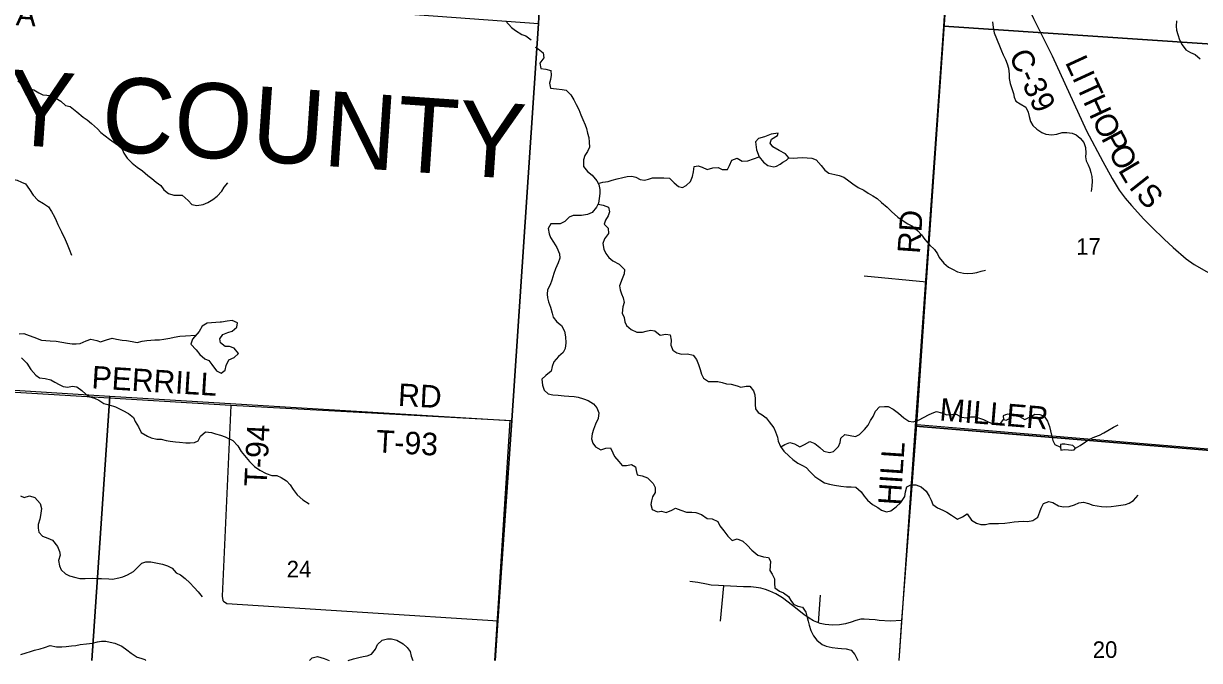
# Model space of a CAD drawing. Extents: x 114604 to 551442, y 316898 to 567001.
# Drawn here: x 248711 to 264381, y 317643 to 326127 of the extents above; entities that cross this region are included whole.
import ezdxf

# ---------------------------------------------------------------- set-up
doc = ezdxf.new("R2010")
doc.units = 0
for name, color, linetype in [('_CIVIL_CONSTRUCTION', 7, 'Continuous'), ('GE_P_Alignment_1000_Cardinal_Points', 7, 'Continuous'), ('GE_P_Alignment_100_Distances', 7, 'Continuous'), ('GE_P_Alignment_500_Bearings', 7, 'Continuous'), ('GE_P_Alignment_500_Distances', 7, 'Continuous'), ('MT_X_Edge_Line', 7, 'Continuous'), ('PM_P_Cells', 7, 'Continuous'), ('PM_P_CL_Double_Solid', 7, 'Continuous'), ('PM_P_Crosswalk', 7, 'Continuous'), ('PV_X_Curb', 7, 'Continuous'), ('RS_Raster1', 7, 'Continuous'), ('SN_P_Signs', 7, 'Continuous')]:
    doc.layers.add(name, color=color, linetype=linetype)

msp = doc.modelspace()

# ---------------------------------------------------------------- linework, layer by layer
at = {"layer": '_CIVIL_CONSTRUCTION'}
for points in [[(255576, 326126), (255619, 326880), (255660, 327434)], [(254998, 317643), (255035, 318171), (255219, 320835), (255576, 326126)]]:
    msp.add_lwpolyline(points, dxfattribs=at)
at = {"layer": 'GE_P_Alignment_1000_Cardinal_Points'}
for p, q in [((260743, 322682), (259912, 322763)), ((255219, 320835), (251475, 321041)), ((257998, 318168), (258042, 318636)), ((259305, 318145), (259333, 318515))]:
    msp.add_line(p, q, dxfattribs=at)
for points in [[(251475, 321041), (245728, 321388), (239269, 321854), (232051, 322320)], [(251475, 321041), (251358, 318501), (251368, 318441), (251377, 318435), (251422, 318401), (255035, 318171)], [(266064, 320327), (263740, 320518), (260613, 320782)], [(260414, 318174), (260258, 318169), (260113, 318177), (260058, 318184), (259979, 318190), (259914, 318193), (259868, 318192), (259804, 318177), (259738, 318152), (259665, 318132), (259585, 318116), (259490, 318114), (259393, 318122), (259327, 318137), (259305, 318145), (259239, 318172), (259178, 318205), (259110, 318257), (258957, 318377), (258823, 318476), (258738, 318530), (258658, 318566), (258596, 318590), (258537, 318605), (258473, 318615), (258403, 318623), (258306, 318626), (258042, 318636), (257973, 318640), (257874, 318646), (257811, 318660), (257696, 318684), (257591, 318695)]]:
    msp.add_lwpolyline(points, dxfattribs=at)
at = {"layer": 'GE_P_Alignment_500_Bearings'}
for points in [[(261132, 328307), (261573, 327416), (261716, 327125), (262054, 326432), (262170, 326196), (262416, 325696), (262876, 324699), (263093, 324291), (263216, 324062), (263311, 323908), (263390, 323803), (263475, 323702), (263641, 323521), (263745, 323416), (263910, 323256), (264030, 323144), (264203, 322993), (264310, 322916), (264640, 322731), (264915, 322584), (265550, 322242), (265840, 322089), (265986, 322013), (266170, 321923)], [(260379, 317643), (260414, 318174), (260613, 320782), (260743, 322682), (260999, 326370), (261069, 327423), (261072, 327465)]]:
    msp.add_lwpolyline(points, dxfattribs=at)
at = {"layer": 'GE_P_Alignment_500_Distances'}
for points in [[(254997, 317643), (255033, 318174), (255217, 320838), (255575, 326129), (255618, 326883), (255762, 328822), (255814, 329636), (256093, 333696), (256117, 334074), (256218, 335558), (256303, 336752), (258945, 336578), (261509, 336398), (261665, 336387), (261934, 336365), (262021, 336358), (263979, 336197), (264282, 336173), (264415, 336162)], [(223195, 317643), (223490, 322917), (223643, 325525), (223790, 328228), (226718, 328004), (234342, 327551), (235162, 327503), (237015, 327375), (239655, 327214), (242307, 327039), (247583, 326697), (250997, 326464), (255575, 326129), (255217, 320838), (255033, 318174), (254997, 317643)]]:
    msp.add_lwpolyline(points, dxfattribs=at)
at = {"layer": 'MT_X_Edge_Line'}
for points in [[(258795, 324252), (258831, 324280), (258877, 324306), (258909, 324338), (258865, 324392), (258782, 324434), (258696, 324485), (258662, 324535), (258678, 324589), (258760, 324635), (258765, 324669), (258675, 324653), (258583, 324617), (258505, 324595), (258467, 324551), (258476, 324445), (258514, 324351), (258571, 324279), (258629, 324235)], [(258629, 324235), (258709, 324219), (258746, 324228), (258795, 324252)], [(250962, 321923), (250942, 321857), (251011, 321783), (251061, 321717), (251127, 321659), (251179, 321637), (251219, 321585), (251281, 321501), (251345, 321469), (251399, 321512), (251413, 321572), (251446, 321648), (251516, 321680), (251574, 321733), (251520, 321804), (251456, 321824), (251396, 321824), (251334, 321876), (251328, 321926), (251368, 321986), (251435, 322013), (251491, 322031), (251553, 322083), (251563, 322139), (251493, 322173), (251425, 322163), (251351, 322151), (251333, 322150)], [(251333, 322150), (251159, 322134), (251092, 322096), (251052, 322027), (250962, 321923)], [(261769, 320854), (261807, 320844), (261841, 320860), (261869, 320888), (261867, 320914), (261827, 320922), (261794, 320916), (261764, 320904)], [(261764, 320904), (261769, 320854)], [(262530, 320486), (262534, 320446), (262580, 320452), (262634, 320447), (262680, 320445), (262712, 320449), (262728, 320473), (262694, 320507), (262636, 320515), (262588, 320524), (262550, 320524)], [(262550, 320524), (262530, 320522), (262530, 320486)]]:
    msp.add_lwpolyline(points, dxfattribs=at)
at = {"layer": 'PM_P_Cells'}
for points in [[(255137, 326160), (255214, 326073), (255268, 326036), (255352, 325980), (255404, 325962), (255476, 325910)], [(261622, 326148), (261632, 326074), (261643, 326004), (261718, 325832), (261742, 325762), (261764, 325710), (261794, 325646), (261819, 325589), (261837, 325533), (261845, 325451), (261846, 325397), (261858, 325329), (261882, 325263), (261904, 325197), (261913, 325147), (261933, 325095), (261993, 325056), (262067, 325012), (262098, 324946), (262112, 324890), (262128, 324824), (262159, 324768), (262213, 324718), (262279, 324675), (262335, 324653), (262414, 324645), (262478, 324655), (262552, 324674), (262614, 324676), (262684, 324666), (262740, 324646), (262793, 324602), (262839, 324543), (262861, 324477), (262866, 324401), (262864, 324351), (262872, 324297), (262896, 324243), (262920, 324193), (262935, 324141), (262947, 324089), (262951, 324029), (262947, 323961), (262936, 323889)], [(264074, 326165), (264070, 326092), (264074, 326040), (264092, 325982), (264117, 325908), (264149, 325842), (264197, 325778), (264262, 325742), (264324, 325715), (264388, 325659)], [(255528, 325811), (255568, 325791), (255634, 325737), (255645, 325669), (255591, 325599), (255603, 325529), (255669, 325519), (255736, 325501), (255742, 325441), (255732, 325383), (255720, 325331), (255734, 325267), (255811, 325256), (255887, 325250), (255941, 325238), (256005, 325178), (256042, 325111), (256076, 325049), (256110, 324983), (256139, 324913), (256165, 324847), (256195, 324779), (256212, 324729), (256228, 324669), (256242, 324609), (256250, 324546), (256251, 324482), (256225, 324422), (256191, 324368), (256173, 324313), (256175, 324224), (256224, 324156), (256290, 324106), (256349, 324034), (256377, 323982), (256389, 323916), (256389, 323862), (256382, 323795), (256372, 323733), (256348, 323682), (256288, 323612), (256224, 323584), (256146, 323572), (256034, 323572), (255984, 323549), (255926, 323491), (255860, 323461), (255739, 323461), (255700, 323395), (255714, 323327), (255732, 323277), (255774, 323215), (255817, 323143), (255851, 323061), (255859, 323003), (255836, 322939), (255802, 322861), (255778, 322799), (255752, 322711), (255730, 322647), (255695, 322581), (255689, 322523), (255693, 322473), (255707, 322419), (255732, 322351), (255756, 322270), (255768, 322216), (255819, 322154), (255879, 322104), (255921, 322028), (255934, 321956), (255936, 321872), (255928, 321800), (255902, 321746), (255838, 321692), (255779, 321620), (255757, 321560), (255743, 321496), (255671, 321438), (255617, 321390), (255625, 321310), (255650, 321244), (255704, 321196), (255764, 321182), (255834, 321177), (255915, 321169), (255977, 321165), (256049, 321159), (256101, 321151), (256175, 321130), (256234, 321104), (256304, 321060), (256352, 321010), (256378, 320940), (256369, 320868), (256333, 320790), (256307, 320722), (256289, 320664), (256280, 320596), (256296, 320540), (256332, 320487)], [(248636, 325364), (248718, 325296), (248774, 325264), (248848, 325246), (248914, 325202), (248968, 325178), (249020, 325171), (249072, 325169), (249142, 325133), (249206, 325091), (249272, 325035), (249334, 325021), (249422, 324953), (249508, 324879), (249560, 324844), (249617, 324794), (249697, 324724), (249741, 324674), (249801, 324632), (249855, 324586), (249963, 324510), (250027, 324452), (250049, 324402), (250091, 324332), (250157, 324266), (250225, 324214), (250297, 324167), (250367, 324103), (250419, 324065), (250479, 324015), (250541, 323969), (250582, 323913), (250642, 323865), (250712, 323843), (250768, 323841), (250827, 323840), (250904, 323770), (250952, 323718), (251022, 323702), (251105, 323718), (251167, 323742), (251235, 323785), (251293, 323829), (251355, 323895), (251384, 323949), (251434, 324006)], [(256370, 323995), (256429, 324013), (256501, 324025), (256557, 324041), (256623, 324059), (256695, 324075), (256755, 324091), (256817, 324096), (256872, 324080), (256928, 324050), (256986, 324040), (257040, 324056), (257094, 324073), (257172, 324071), (257242, 324073), (257317, 324069), (257383, 324006), (257437, 323956), (257491, 323944), (257543, 323970), (257599, 324022), (257627, 324090), (257637, 324154), (257649, 324222), (257701, 324232), (257753, 324215), (257821, 324183), (257895, 324203), (257967, 324209), (258020, 324185), (258092, 324182), (258118, 324236), (258151, 324306), (258220, 324332), (258288, 324294), (258362, 324298), (258514, 324351)], [(258909, 324338), (258973, 324334), (259025, 324337), (259093, 324341), (259154, 324339), (259214, 324333), (259274, 324313), (259338, 324236), (259389, 324176), (259443, 324132), (259521, 324116), (259579, 324102), (259642, 324083), (259710, 324033), (259764, 323991), (259833, 323945), (259909, 323906), (259967, 323868), (260027, 323834), (260086, 323798), (260146, 323745), (260220, 323679), (260279, 323625), (260363, 323549), (260420, 323506), (260494, 323460), (260556, 323426), (260629, 323364), (260677, 323311), (260723, 323251), (260784, 323181), (260850, 323117), (260888, 323061), (260913, 323009), (260975, 322936), (261037, 322884), (261088, 322854), (261156, 322818), (261238, 322801), (261290, 322799), (261360, 322803), (261416, 322811), (261470, 322827), (261529, 322844)], [(248236, 324075), (248316, 324065), (248378, 324059), (248442, 324055), (248498, 324053), (248564, 324052), (248626, 324042), (248686, 324016), (248738, 323992), (248790, 323916), (248840, 323840), (248902, 323776), (248978, 323728), (249046, 323684), (249086, 323622), (249122, 323554), (249145, 323504), (249169, 323450), (249219, 323352), (249265, 323250), (249291, 323188), (249321, 323124), (249349, 323042)], [(256367, 323721), (256436, 323707), (256504, 323681), (256518, 323619), (256501, 323565), (256467, 323509), (256449, 323453), (256503, 323403), (256506, 323331), (256454, 323261), (256432, 323199), (256444, 323121), (256469, 323063), (256511, 323009), (256565, 322966), (256647, 322922), (256718, 322852), (256714, 322792), (256688, 322728), (256651, 322632), (256663, 322582), (256681, 322526), (256703, 322472), (256714, 322410), (256696, 322352), (256688, 322269), (256714, 322211), (256723, 322153), (256745, 322103), (256807, 322053), (256885, 322017), (256958, 322016), (257010, 322028), (257064, 322044), (257122, 322032), (257196, 321976), (257270, 321989), (257327, 321979), (257343, 321909), (257337, 321841), (257363, 321775), (257416, 321741), (257478, 321725), (257560, 321728), (257636, 321708), (257677, 321650), (257707, 321584), (257729, 321518), (257747, 321458), (257774, 321405), (257840, 321359), (257902, 321357), (257962, 321357), (258021, 321347), (258077, 321328), (258141, 321324), (258219, 321300), (258271, 321282), (258339, 321296), (258390, 321295), (258436, 321237), (258454, 321183), (258460, 321123), (258459, 321055), (258465, 320997), (258501, 320947), (258553, 320915), (258606, 320874), (258646, 320820), (258710, 320742), (258733, 320688), (258759, 320616), (258767, 320566), (258799, 320494), (258844, 320431), (258912, 320365), (258963, 320321), (259031, 320273), (259089, 320241), (259141, 320212), (259192, 320158), (259256, 320092), (259320, 320048), (259385, 320011), (259453, 319991), (259517, 319977), (259601, 319967), (259679, 319958), (259738, 319958), (259800, 319952), (259872, 319890), (259914, 319834), (259957, 319777), (260025, 319719), (260093, 319679), (260144, 319645), (260212, 319625), (260270, 319636), (260338, 319688), (260402, 319748), (260456, 319826)], [(248651, 321995), (248717, 321997), (248787, 321973), (248849, 321949), (248949, 321911), (249067, 321900), (249145, 321896), (249223, 321882), (249299, 321868), (249361, 321861), (249414, 321859), (249468, 321867), (249546, 321903), (249606, 321921), (249686, 321905), (249738, 321888), (249818, 321916), (249892, 321936), (249948, 321922), (250024, 321910), (250085, 321907), (250157, 321891), (250227, 321879), (250291, 321897), (250353, 321907), (250409, 321910), (250463, 321914), (250523, 321916), (250579, 321922), (250659, 321936), (250719, 321950), (250796, 321963), (250868, 321967), (251009, 321977)], [(248686, 321674), (248754, 321602), (248808, 321520), (248874, 321445), (248926, 321409), (249000, 321399), (249074, 321381), (249130, 321349), (249184, 321317), (249240, 321291), (249300, 321283), (249358, 321298), (249422, 321288), (249490, 321238), (249542, 321190), (249596, 321154), (249656, 321138), (249714, 321112), (249782, 321067), (249854, 321047), (249936, 321021), (250034, 320975), (250112, 320935), (250176, 320879), (250200, 320827), (250242, 320757), (250280, 320681), (250362, 320629), (250414, 320608), (250488, 320590), (250544, 320590), (250610, 320574), (250666, 320564), (250734, 320554), (250790, 320551), (250872, 320543), (250930, 320541), (250988, 320547), (251040, 320567), (251070, 320629), (251135, 320688), (251217, 320678), (251269, 320662), (251337, 320644), (251399, 320624), (251499, 320573), (251565, 320501), (251613, 320425), (251724, 320293), (251788, 320225), (251858, 320179), (251946, 320135), (252020, 320105), (252086, 320108), (252144, 320082), (252214, 320034), (252266, 319982), (252306, 319922), (252358, 319848), (252434, 319782), (252516, 319728)], [(258802, 320489), (258856, 320519), (258922, 320545), (258986, 320527), (259054, 320491), (259116, 320521), (259188, 320558), (259254, 320534), (259321, 320480), (259375, 320432), (259453, 320414), (259505, 320429), (259571, 320495), (259591, 320547), (259601, 320605), (259655, 320653), (259725, 320639), (259799, 320627), (259851, 320654), (259919, 320722), (259965, 320778), (259997, 320838), (260033, 320892), (260062, 320964), (260116, 321020), (260182, 321028), (260233, 321027), (260301, 320991), (260371, 320939), (260440, 320875), (260506, 320832), (260568, 320820), (260644, 320848), (260768, 320916), (260818, 320939), (260878, 320959), (260942, 320941), (261013, 320913), (261075, 320921), (261141, 320924), (261209, 320884), (261277, 320874), (261328, 320888), (261396, 320888), (261448, 320873), (261504, 320853), (261576, 320819), (261645, 320789), (261717, 320782), (261769, 320854)], [(261867, 320914), (261981, 320894), (262053, 320853), (262133, 320893), (262189, 320923), (262255, 320921), (262310, 320897), (262356, 320832), (262384, 320760), (262411, 320644), (262427, 320574), (262455, 320522), (262530, 320486)], [(262728, 320473), (262792, 320505), (262862, 320555), (262914, 320589), (262988, 320620), (263050, 320644), (263106, 320676), (263158, 320708), (263234, 320750), (263296, 320781)], [(256332, 320487), (256402, 320447), (256470, 320473), (256531, 320477), (256565, 320411), (256587, 320361), (256644, 320292), (256686, 320242), (256748, 320242), (256814, 320254), (256868, 320222), (256874, 320172), (256889, 320117), (256955, 320103), (257027, 320075), (257100, 320001), (257130, 319949), (257126, 319879), (257094, 319825), (257080, 319771), (257071, 319719), (257089, 319653), (257161, 319624), (257213, 319632), (257273, 319616), (257348, 319646), (257400, 319670), (257472, 319645), (257546, 319617), (257616, 319617), (257672, 319615), (257747, 319586), (257819, 319534), (257889, 319532), (257963, 319496), (257990, 319438), (258044, 319371), (258094, 319301), (258155, 319243), (258221, 319263), (258295, 319232), (258356, 319178), (258416, 319112), (258496, 319048), (258571, 319025), (258637, 319015), (258665, 318965), (258659, 318899), (258657, 318843), (258688, 318793), (258720, 318731), (258718, 318669), (258723, 318609), (258785, 318566), (258837, 318546), (258905, 318494), (258936, 318444), (258972, 318392), (259028, 318368), (259090, 318355), (259137, 318289), (259149, 318235), (259167, 318167), (259181, 318115), (259204, 318041), (259238, 317971), (259282, 317916), (259355, 317858), (259407, 317836), (259487, 317818), (259561, 317808), (259612, 317801), (259674, 317797), (259738, 317781), (259788, 317721), (259813, 317669), (259827, 317643)], [(248669, 319838), (248721, 319816), (248789, 319838), (248862, 319814), (248935, 319736), (248949, 319668), (248939, 319576), (248929, 319526), (248907, 319454), (248905, 319404), (248914, 319354), (248962, 319300), (249034, 319272), (249096, 319248), (249166, 319160), (249192, 319096), (249198, 319046), (249176, 318974), (249192, 318904), (249213, 318850), (249271, 318798), (249323, 318772), (249407, 318748), (249461, 318736), (249534, 318736), (249626, 318739), (249682, 318735), (249748, 318733), (249846, 318729), (249898, 318727), (249982, 318746), (250034, 318758), (250098, 318784), (250175, 318828), (250225, 318879), (250289, 318939), (250339, 318959), (250409, 318955), (250495, 318939), (250561, 318928), (250629, 318906), (250693, 318874), (250747, 318810), (250803, 318786), (250867, 318734), (250927, 318678), (250983, 318614), (251039, 318556), (251091, 318492)], [(260456, 319826), (260463, 319890), (260481, 319956), (260533, 319982), (260601, 319982), (260672, 319955), (260740, 319899), (260780, 319833), (260805, 319777), (260827, 319721), (260891, 319676), (260961, 319646), (261014, 319618), (261076, 319580), (261156, 319525), (261224, 319557), (261284, 319595), (261341, 319511), (261411, 319471), (261467, 319454), (261529, 319454), (261582, 319470), (261642, 319470), (261702, 319466), (261788, 319473), (261856, 319483), (261910, 319489), (261968, 319493), (262038, 319499), (262091, 319496), (262161, 319506), (262225, 319552), (262254, 319622), (262270, 319674), (262302, 319736), (262374, 319762), (262428, 319746), (262503, 319703), (262569, 319691), (262643, 319693), (262717, 319717), (262775, 319744), (262837, 319750), (262901, 319734), (262962, 319714), (263018, 319702), (263074, 319693), (263140, 319689), (263202, 319693), (263272, 319701), (263332, 319711), (263393, 319722), (263445, 319738), (263501, 319772), (263562, 319846)], [(248676, 317723), (248748, 317743), (248802, 317761), (248856, 317781), (248934, 317799), (248990, 317816), (249067, 317844), (249149, 317826), (249221, 317824), (249279, 317830), (249349, 317839), (249407, 317845), (249465, 317855), (249549, 317865), (249629, 317873), (249696, 317890), (249752, 317902), (249810, 317900), (249864, 317886), (249928, 317872), (250020, 317834), (250088, 317787), (250146, 317739), (250224, 317689), (250276, 317673), (250328, 317655), (250339, 317643)], [(253035, 317643), (253109, 317665), (253180, 317685), (253238, 317697), (253292, 317705), (253348, 317728), (253402, 317792), (253430, 317854), (253489, 317914), (253559, 317930), (253613, 317931), (253687, 317913), (253769, 317867), (253823, 317815), (253863, 317765), (253878, 317701), (253897, 317643)], [(252522, 317643), (252559, 317677), (252627, 317695), (252717, 317670), (252785, 317644), (252786, 317643)]]:
    msp.add_lwpolyline(points, dxfattribs=at)
at = {"layer": 'RS_Raster1'}
for points in [[(254997, 317643), (255033, 318174), (255217, 320838), (255575, 326129), (255618, 326883), (255762, 328822), (255814, 329636), (256093, 333696), (256117, 334074), (256218, 335558), (256303, 336752), (258945, 336578), (261509, 336398), (261709, 338764)], [(247583, 326697), (250997, 326464), (255575, 326129), (255217, 320838), (255033, 318174), (254997, 317643)]]:
    msp.add_lwpolyline(points, dxfattribs=at)
at = {"layer": 'SN_P_Signs'}
for points in [[(261315, 331482), (266777, 331115), (266404, 325730), (260975, 326090)], [(260975, 326090), (266404, 325730), (266040, 320316), (260599, 320765)]]:
    msp.add_lwpolyline(points, close=True, dxfattribs=at)
for points in [[(244444, 317643), (244644, 321491), (249860, 321163), (249622, 317643)], [(249622, 317643), (249860, 321163), (255191, 320841), (254987, 317643)], [(260378, 317643), (260599, 320765), (266040, 320316), (265854, 317643)]]:
    msp.add_lwpolyline(points, dxfattribs=at)

# ---------------------------------------------------------------- texts
at = {"layer": 'GE_P_Alignment_100_Distances'}
msp.add_text('PICKAWAY COUNTY', height=1000.09, rotation=356.1007, dxfattribs=at).set_placement((242312, 324940))
at = {"layer": 'PM_P_CL_Double_Solid'}
for s, rotation, p in [('C-39', 295.1652, (261835, 325702)), ('L', 294.7269, (262586, 325612)), ('I', 294.7272, (262680, 325408)), ('T', 294.7269, (262732, 325296)), ('H', 294.9578, (262826, 325091)), ('O', 296.6084, (262942, 324843)), ('P', 297.9808, (263064, 324600)), ('O', 298.1862, (263159, 324421)), ('L', 300.572, (263290, 324176)), ('I', 308.2998, (263430, 323946)), ('S', 312.4211, (263521, 323832)), ('RD', 85.94, (260655, 323055)), ('HILL', 86.1247, (260397, 319704))]:
    msp.add_text(s, height=300, rotation=rotation, dxfattribs=at).set_placement(p)
at = {"layer": 'PM_P_Crosswalk'}
for s, rotation, p in [('T-233A', 356.0653, (247559, 326178)), ('PERRILL', 356.5099, (249612, 321269)), ('RD', 356.9308, (253696, 321035)), ('MILLER', 355.2366, (260909, 320841)), ('T-94', 87.2347, (251951, 319955)), ('T-93', 356.8605, (253402, 320416))]:
    msp.add_text(s, height=300, rotation=rotation, dxfattribs=at).set_placement(p)
at = {"layer": 'PV_X_Curb'}
for s, rotation, p in [('17', 0.4143, (262739, 323046)), ('24', 0.4141, (252218, 318749)), ('20', 0.4143, (262959, 317676))]:
    msp.add_text(s, height=221, rotation=rotation, dxfattribs=at).set_placement(p)

doc.saveas('drawing.dxf')
